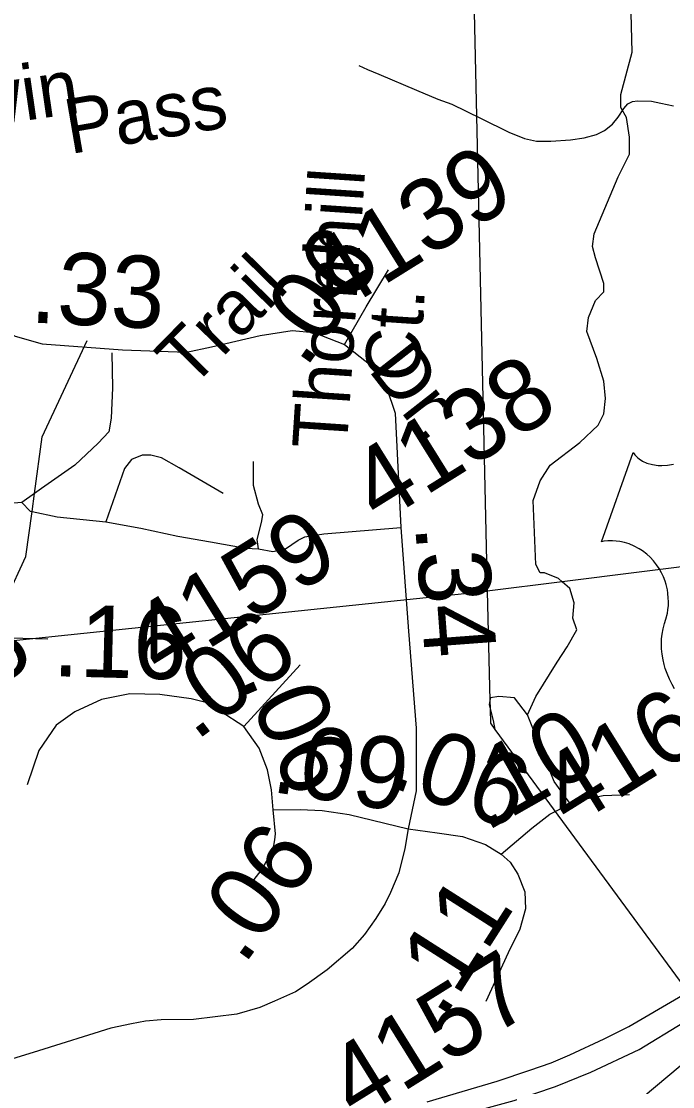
# Model space of a CAD drawing. Extents: x 2001466 to 31450019, y -30647475 to 847247.
# Drawn here: x 2160385 to 2162646, y 735693 to 739390 of the extents above; entities that cross this region are included whole.
import ezdxf

# ---------------------------------------------------------------- set-up
doc = ezdxf.new("R2010")
doc.units = 0
for name, color, linetype in [('Exist Hydrographic Creek Single Shore', 7, 'Continuous'), ('Exist Hydrographic Misc Water Feature', 7, 'Continuous'), ('Exist Road Non-System Type 51', 7, 'Continuous'), ('Exist Road Non-System Type 51 Label', 7, 'Continuous'), ('Exist Road Primary US Divided Attributed', 7, 'Continuous'), ('Exist Road Primary US Shield CELL', 7, 'Continuous'), ('Exist Road Secondary Mileage Hundredths English Label', 7, 'Continuous'), ('Exist Road Secondary Type 51 Attributed', 7, 'Continuous'), ('Exist Road Secondary Type 51 Label', 7, 'Continuous'), ('Exist Road Secondary Type 51 Number Label', 7, 'Continuous'), ('Exist Utilities Electrical Transmission Line', 7, 'Continuous')]:
    doc.layers.add(name, color=color, linetype=linetype)

msp = doc.modelspace()

# ---------------------------------------------------------------- linework, layer by layer
at = {"layer": 'Exist Hydrographic Creek Single Shore'}
msp.add_line((2160422.2, 737688.8), (2160430.7, 737751.3), dxfattribs=at)
for points in [[(2160430.7, 737751.3), (2160457.3, 737947.7), (2160613.1, 738282.4)], [(2160296.4, 737251.6), (2160335.2, 737389.3), (2160401.1, 737532.3), (2160422.2, 737688.8)]]:
    msp.add_lwpolyline(points, dxfattribs=at)
at = {"layer": 'Exist Hydrographic Misc Water Feature'}
msp.add_lwpolyline([(2161556.1, 739236.6), (2161586.1, 739222.8), (2161626.5, 739206.9), (2161756.5, 739151.5), (2161830.7, 739120), (2161878.9, 739102.2), (2161981.2, 739053.1), (2162077.4, 739005.7), (2162131.5, 738983.7), (2162173.1, 738974.1), (2162223.4, 738974.2), (2162291.2, 738978.6), (2162339, 738985.2), (2162381.1, 738997), (2162408.9, 739011.5), (2162436.8, 739033.6), (2162456.9, 739057.8), (2162476.4, 739087.7), (2162490.1, 739103.9), (2162506.3, 739112), (2162524.2, 739114.1), (2162572.4, 739112.5), (2162604.6, 739106.4), (2162648.4, 739096.6)], dxfattribs=at)
at = {"layer": 'Exist Road Non-System Type 51'}
for p, q in [((2160430.7, 737751.3), (2160386.4, 737719.7)), ((2160296.4, 737251.6), (2160434.8, 737248)), ((2160434.8, 737248), (2160477.5, 737246.9))]:
    msp.add_line(p, q, dxfattribs=at)
for points in [[(2162262.9, 737444.7), (2162249.8, 737456.2), (2162200.6, 737475.9), (2162185.8, 737475.9), (2162171, 737505.4), (2162161.2, 737727.1), (2162185.8, 737796), (2162220.2, 737850.2), (2162323.6, 737929), (2162387.6, 737988.1), (2162407.3, 738027.5), (2162412.2, 738081.7), (2162407.3, 738140.8), (2162382.7, 738219.6), (2162348.2, 738313.2), (2162353.2, 738362.4), (2162377.8, 738421.5), (2162407.3, 738451.1), (2162407.3, 738480.6), (2162377.8, 738569.3), (2162367.9, 738608.7), (2162372.9, 738653), (2162456.6, 738850), (2162495.9, 738928.8), (2162495.9, 738987.9), (2162486.1, 739056.8), (2162466.4, 739091.3), (2162466.4, 739135.6), (2162505.8, 739283.4), (2162500.9, 739463.2)], [(2160699.8, 738239.3), (2160701.5, 738118.6), (2160696.6, 738012.7), (2160689.2, 737965.9), (2160652.3, 737926.5), (2160571, 737850.2), (2160455.4, 737768.9), (2160430.7, 737751.3)], [(2161085.5, 737751.7), (2160932.9, 737840.3), (2160871.3, 737874.8), (2160834.4, 737884.7), (2160804.9, 737884.7), (2160768, 737869.9), (2160743.4, 737837.9), (2160678.5, 737652.9)], [(2161208.6, 737559.6), (2161203.7, 737591.6), (2161218.4, 737650.7), (2161223.3, 737677.8), (2161208.6, 737714.8), (2161191.3, 737778.8), (2161191.3, 737862.5)], [(2160386.4, 737719.7), (2160317.5, 737714.8), (2160260.6, 737725.7)], [(2160386.4, 737719.7), (2160416, 737690.1), (2160422.2, 737688.8)], [(2160422.2, 737688.8), (2160509.5, 737670.4), (2160678.5, 737652.9)], [(2160678.5, 737652.9), (2160800, 737631), (2160928, 737603.9), (2161041.2, 737584.2), (2161164.3, 737562.1), (2161208.6, 737559.6)], [(2161208.6, 737559.6), (2161257.8, 737549.8), (2161302.1, 737559.6), (2161346.4, 737589.2), (2161368.6, 737601.5), (2161435, 737611.3), (2161701.9, 737633.1)], [(2162141.5, 736983.4), (2162171, 737047.4), (2162244.9, 737165.6), (2162279.3, 737219.8), (2162313.8, 737278.9), (2162299, 737318.3), (2162303.9, 737372.5), (2162289.2, 737421.7), (2162262.9, 737444.7)], [(2162141.5, 736983.4), (2162097.2, 737042.5), (2162043, 737047.4), (2162013.5, 737042.5), (2162011.5, 737032.7)], [(2162011.5, 737032.7), (2162008.6, 737017.9), (2162012.2, 737004.5)], [(2162012.2, 737004.5), (2162023.3, 736963.7), (2162028.9, 736932.8)], [(2162297.8, 736664), (2162235, 736751.9), (2162141.5, 736983.4)]]:
    msp.add_lwpolyline(points, dxfattribs=at)
at = {"layer": 'Exist Road Primary US Divided Attributed'}
for points in [[(2160134.4, 735099.7), (2160763.4, 735279.5), (2161308.5, 735428.1), (2161734.7, 735547), (2162096.3, 735644.5), (2162238.9, 735693.6), (2162361.9, 735742.8), (2162529.1, 735821.5), (2162681.6, 735914.9), (2162829.1, 736003.3), (2162947.2, 736082), (2163141.6, 736259.3), (2163339.6, 736449), (2163513.3, 736666.3), (2163662, 736882), (2163759.2, 737059), (2163921.1, 737394.9), (2164045.5, 737659), (2164186.7, 737957.7), (2164282.1, 738166.5), (2164444.1, 738503.3), (2164505, 738638.5), (2164529.3, 738688.5)], [(2161794, 735640.9), (2162036.8, 735712.4), (2162150.5, 735750.3), (2162223.7, 735775.6), (2162289.4, 735803.3), (2162408.1, 735858.9), (2162494, 735901.8), (2162665.8, 736002.8), (2162918.4, 736164.4), (2163019.4, 736255.2), (2163265.1, 736497.1), (2163395, 736645.1), (2163515.2, 736809.9), (2163588.4, 736915.6), (2163656.6, 737030.9), (2163710.2, 737138.9), (2163810.3, 737344.1), (2163906.6, 737551), (2163962, 737675.4), (2164176.7, 738123.8), (2164302.7, 738400.1), (2164408.7, 738617.7), (2164445.1, 738693.6)]]:
    msp.add_lwpolyline(points, dxfattribs=at)
at = {"layer": 'Exist Road Primary US Shield CELL'}
msp.add_lwpolyline([(2162652.5, 737073.8), (2162643.8, 737088.8), (2162634.8, 737107), (2162626.4, 737127), (2162620.2, 737144.7), (2162616.3, 737157.9), (2162612.4, 737174.5), (2162609.2, 737193.4), (2162607.4, 737212.3), (2162606.8, 737228.6), (2162607.4, 737246.9), (2162609.1, 737263.2), (2162612.7, 737282.2), (2162617.4, 737300.6), (2162622.7, 737315.8), (2162627.6, 737336.1), (2162629.5, 737347.7), (2162630.9, 737363.1), (2162631.2, 737376.7), (2162630.8, 737388.4), (2162629.5, 737405.3), (2162627.6, 737417.4), (2162623.5, 737435.2), (2162619.5, 737447.1), (2162613.8, 737462), (2162607.7, 737475.6), (2162598.6, 737491.6), (2162590.2, 737504.2), (2162579.1, 737518.3), (2162567.3, 737531), (2162556, 737541.5), (2162541.6, 737552.5), (2162530, 737560), (2162512.8, 737569.1), (2162495.2, 737576.6), (2162478.8, 737581.5), (2162463.1, 737585.1), (2162449.4, 737586.6), (2162436.6, 737587.4), (2162421.3, 737587.2), (2162407.3, 737585.8), (2162398.9, 737584.3), (2162508.9, 737894.2), (2162515.1, 737885.5), (2162523.9, 737876.2), (2162529.1, 737871.7), (2162540.7, 737864.2), (2162556.7, 737856.9), (2162575.9, 737851.8), (2162595.6, 737849.2), (2162607.9, 737849), (2162627.8, 737850.3), (2162649.1, 737853.7)], dxfattribs=at)
at = {"layer": 'Exist Road Secondary Type 51 Attributed'}
for points in [[(2161507.3, 738268.7), (2161581.6, 738399.6), (2161660.1, 738527.4)], [(2159791.2, 738401.7), (2159957.6, 738398.6), (2160139.7, 738386), (2160223.4, 738369.2), (2160292.5, 738331.5), (2160363.6, 738298), (2160457.8, 738270.8), (2160736.1, 738249.9), (2160959, 738241.5), (2161044.8, 738260.3), (2161214.3, 738300.1), (2161325.2, 738316.9), (2161400.6, 738310.6), (2161507.3, 738268.7)], [(2161507.3, 738268.7), (2161593.1, 738200.7), (2161652.2, 738119), (2161682.6, 738030), (2161701.9, 737633.1), (2161728.6, 737274), (2161755.8, 736936.8), (2161755.8, 736720), (2161728.1, 736588.1)], [(2161157.4, 736942.4), (2161353.5, 737156.7)], [(2161157.4, 736942.4), (2161075.4, 736996.3), (2161026, 737025.8), (2160975.2, 737038.5), (2160866.4, 737054.1), (2160761.8, 737056.2), (2160663.4, 737036.3), (2160570.3, 736993.3), (2160505.9, 736947.2), (2160446.3, 736859.3), (2160405.5, 736741)], [(2161259.3, 736654.1), (2161253.2, 736723.5), (2161239.4, 736792.5), (2161210.2, 736868.2), (2161157.4, 736942.4)], [(2162050.4, 736500.1), (2162157.1, 736590.2), (2162219.9, 736638.3), (2162314.1, 736686.5), (2162404.1, 736703.3), (2162496.1, 736707.5)], [(2161177.5, 736391.7), (2161217.1, 736443.3), (2161246.3, 736491.5), (2161257, 736514.7), (2161261.6, 736530.2), (2161265.5, 736549.5), (2161267, 736570.6), (2161259.3, 736654.1)], [(2161259.3, 736654.1), (2161353, 736655.1), (2161428.8, 736651.3), (2161523.5, 736637.5), (2161728.1, 736588.1)], [(2161728.1, 736588.1), (2161715.7, 736519.2), (2161695.1, 736435), (2161666.4, 736367.3), (2161647.9, 736328.3), (2161615.1, 736277), (2161576, 736221.6), (2161532.9, 736172.4), (2161446.3, 736098.6), (2161377, 736048.4), (2161336.7, 736022.7), (2161263.9, 735990.2), (2161213.5, 735967.8), (2161133.7, 735945.1), (2160982.6, 735925.9), (2160870.3, 735924.4), (2160816.3, 735920.2), (2160767.9, 735911.6), (2160695.4, 735896), (2160444.8, 735817.6), (2160071.7, 735703.3)], [(2161728.1, 736588.1), (2161828.5, 736573.4), (2161916.4, 736560.9), (2161996, 736533.6), (2162050.4, 736500.1)], [(2162050.4, 736500.1), (2162081.6, 736471.6), (2162108.5, 736431), (2162132.6, 736369.5), (2162134.8, 736309.6), (2162115.8, 736239.4), (2162075, 736157.7), (2161997.5, 735989.1)]]:
    msp.add_lwpolyline(points, dxfattribs=at)
at = {"layer": 'Exist Road Secondary Type 51 Number Label'}
msp.add_lwpolyline([(2162266.2, 735424.8), (2162722, 735806.9), (2163495.6, 736253.6)], dxfattribs=at)
at = {"layer": 'Exist Utilities Electrical Transmission Line'}
for p, q in [((2161949.1, 739787.3), (2162002.6, 737412)), ((2162262.9, 737444.7), (2162002.6, 737412)), ((2162002.6, 737412), (2162011.5, 737032.7)), ((2162011.5, 737032.7), (2162012.2, 737004.5)), ((2162028.9, 736932.8), (2162247.1, 736635.7)), ((2162247.1, 736635.7), (2162777, 735914.1))]:
    msp.add_line(p, q, dxfattribs=at)
for points in [[(2165377.7, 737897.9), (2163856.9, 737645.4), (2162262.9, 737444.7)], [(2104145.2, 728167.7), (2108378.8, 729680.4), (2111035.2, 730622), (2112363.5, 731102.3), (2115745.5, 732331.9), (2116264, 732421.2), (2126045.4, 733602.1), (2128689.4, 734070.6), (2130415.5, 734094.6), (2131750, 734094.4), (2141612.7, 735275.6), (2162000.6, 737413.1)], [(2162012.2, 737004.5), (2162013.4, 736954), (2162028.9, 736932.8)]]:
    msp.add_lwpolyline(points, dxfattribs=at)

# ---------------------------------------------------------------- texts
at = {"layer": 'Exist Road Non-System Type 51 Label'}
for s, rotation, p in [('Darwin', 8.2385, (2159811.7, 738960.2)), ('Pass', 9.786, (2160554, 738928.9))]:
    msp.add_text(s, height=190, rotation=rotation, dxfattribs=at).set_placement(p)
at = {"layer": 'Exist Road Secondary Mileage Hundredths English Label'}
for s, rotation, p in [('.06', 54.2993, (2161370.1, 738181.3)), ('.33', 357.1838, (2160412.8, 738345.3)), ('.34', 274.2883, (2161751.8, 737639.5)), ('.16', 358.4802, (2160492.1, 737117.7)), ('.06', 37.363, (2160990, 736889.3)), ('.06', 293.2825, (2161143.8, 737111.2)), ('.10', 29.6104, (2161996.3, 736575.4)), ('.09', 351.2523, (2161247.9, 736717)), ('.06', 340.3309, (2161652.3, 736738)), ('.06', 54.2993, (2161157.1, 736110.7)), ('.11', 57.4809, (2161848.7, 735923.1))]:
    msp.add_text(s, height=250, rotation=rotation, dxfattribs=at).set_placement(p)
at = {"layer": 'Exist Road Secondary Type 51 Label'}
for s, rotation, p in [('Thornhill', 86.2173, (2161514.4, 737901.2)), ('Trail', 45.548, (2160973.1, 738110.3)), ('Ct.', 86.2173, (2161765, 738135.3)), ('Dr.', 308.0322, (2161586.2, 738181.1))]:
    msp.add_text(s, height=190, rotation=rotation, dxfattribs=at).set_placement(p)
at = {"layer": 'Exist Road Secondary Type 51 Number Label'}
for s, p in [('4139', (2161480.4, 738371.3)), ('4138', (2161628.1, 737642.5)), ('4159', (2160870.1, 737107.9)), ('4158', (2159806.9, 736772.2)), ('4160', (2162290, 736585.8)), ('4157', (2161548.5, 735572.6))]:
    msp.add_text(s, height=250, rotation=31.918, dxfattribs=at).set_placement(p)

doc.saveas('drawing.dxf')
